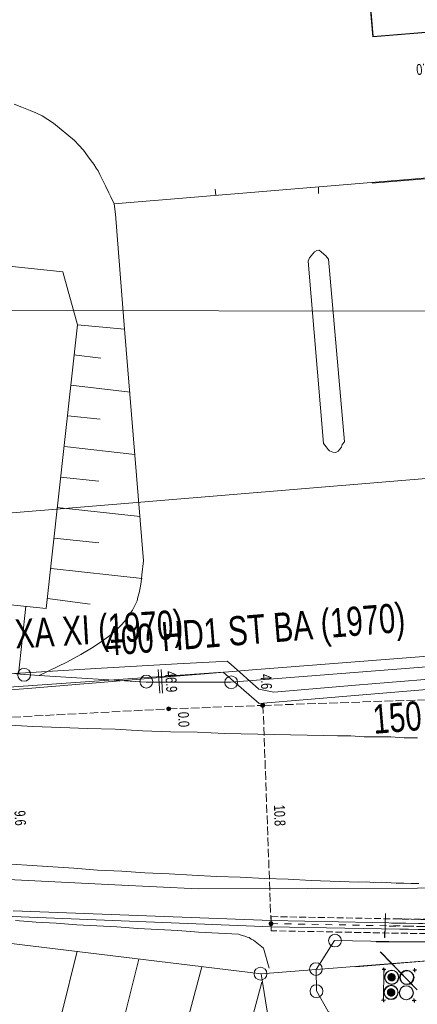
# Model space of a CAD drawing. Header units: metres. Extents: x -740 to 758, y -633 to 854.
# Tile 495 of 656: x -229 to -210, y -157 to -109. Entities that reach past the tile are written whole.
import ezdxf

# ---------------------------------------------------------------- set-up
doc = ezdxf.new("R2010")
doc.units = ezdxf.units.M
doc.header["$MEASUREMENT"] = 0
for name, pattern in [('333_125', [0.4576, 0.3328, -0.1248]), ('333_333', [0.6656, 0.3328, -0.3328]), ('416_125', [0.5408, 0.416, -0.1248])]:
    doc.linetypes.add(name, pattern=pattern)
for name, color, linetype in [('Gas.LOVION', 7, 'Continuous'), ('Gis.LOVION', 7, 'Continuous'), ('Grundkarte.LOVION', 7, 'Continuous'), ('Strom.LOVION', 7, 'Continuous'), ('StromBemass.LOVION', 7, 'Continuous'), ('Telko.LOVION', 7, 'Continuous'), ('ViewBounds.LOVION', 7, 'Continuous'), ('Wasser.LOVION', 7, 'Continuous')]:
    doc.layers.add(name, color=color, linetype=linetype)
doc.styles.add('ERSTELLTER_STIL_1', font='arial.ttf')

msp = doc.modelspace()

# ---------------------------------------------------------------- hatches: boundary and pattern name
at = {"layer": 'Strom.LOVION', "linetype": 'Continuous', "lineweight": 18}
for color, points in [(94, [(-210.786, -155.449), (-210.771, -155.429), (-210.759, -155.407), (-210.75, -155.383), (-210.744, -155.359), (-210.741, -155.334), (-210.741, -155.309), (-210.744, -155.284), (-210.75, -155.26), (-210.76, -155.236), (-210.772, -155.214), (-210.787, -155.194), (-210.804, -155.176), (-210.823, -155.16), (-210.845, -155.147), (-210.867, -155.136), (-210.891, -155.128), (-210.916, -155.124), (-210.941, -155.122), (-210.966, -155.124), (-210.991, -155.129), (-211.015, -155.137), (-211.037, -155.147), (-211.058, -155.161), (-211.078, -155.177), (-211.095, -155.195), (-211.109, -155.216), (-211.121, -155.238), (-211.131, -155.261), (-211.137, -155.285), (-211.14, -155.31), (-211.14, -155.335), (-211.137, -155.36), (-211.13, -155.384), (-211.121, -155.408), (-211.109, -155.43), (-211.094, -155.45), (-211.077, -155.468), (-211.057, -155.484), (-211.036, -155.498), (-211.013, -155.508), (-210.989, -155.516), (-210.965, -155.52), (-210.94, -155.522), (-210.915, -155.52), (-210.89, -155.516), (-210.866, -155.508), (-210.843, -155.497), (-210.822, -155.483), (-210.803, -155.467)]), (94, [(-210.775, -155.458), (-210.76, -155.437), (-210.748, -155.415), (-210.739, -155.391), (-210.733, -155.367), (-210.73, -155.342), (-210.73, -155.317), (-210.733, -155.292), (-210.739, -155.267), (-210.749, -155.244), (-210.761, -155.222), (-210.776, -155.201), (-210.793, -155.183), (-210.813, -155.167), (-210.834, -155.154), (-210.857, -155.143), (-210.881, -155.135), (-210.906, -155.131), (-210.931, -155.129), (-210.956, -155.131), (-210.981, -155.136), (-211.005, -155.143), (-211.027, -155.154), (-211.049, -155.168), (-211.068, -155.184), (-211.085, -155.202), (-211.1, -155.223), (-211.112, -155.245), (-211.121, -155.269), (-211.127, -155.293), (-211.131, -155.318), (-211.13, -155.343), (-211.127, -155.368), (-211.121, -155.393), (-211.111, -155.416), (-211.099, -155.438), (-211.084, -155.458), (-211.067, -155.477), (-211.048, -155.493), (-211.026, -155.506), (-211.003, -155.517), (-210.979, -155.525), (-210.955, -155.529), (-210.929, -155.531), (-210.904, -155.529), (-210.879, -155.524), (-210.856, -155.516), (-210.833, -155.506), (-210.811, -155.492), (-210.792, -155.476)]), (94, [(-210.885, -155.366), (-210.88, -155.359), (-210.875, -155.351), (-210.872, -155.343), (-210.87, -155.335), (-210.869, -155.326), (-210.869, -155.317), (-210.87, -155.308), (-210.872, -155.299), (-210.876, -155.291), (-210.88, -155.283), (-210.885, -155.276), (-210.891, -155.27), (-210.898, -155.264), (-210.906, -155.259), (-210.914, -155.255), (-210.922, -155.253), (-210.931, -155.251), (-210.94, -155.251), (-210.949, -155.251), (-210.958, -155.253), (-210.966, -155.256), (-210.974, -155.259), (-210.982, -155.264), (-210.988, -155.27), (-210.994, -155.276), (-211, -155.284), (-211.004, -155.291), (-211.007, -155.3), (-211.009, -155.308), (-211.01, -155.317), (-211.01, -155.326), (-211.009, -155.335), (-211.007, -155.344), (-211.004, -155.352), (-210.999, -155.36), (-210.994, -155.367), (-210.988, -155.373), (-210.981, -155.379), (-210.974, -155.384), (-210.966, -155.387), (-210.957, -155.39), (-210.948, -155.392), (-210.939, -155.392), (-210.931, -155.392), (-210.922, -155.39), (-210.913, -155.387), (-210.905, -155.383), (-210.898, -155.379), (-210.891, -155.373)]), (94, [(-210.877, -155.375), (-210.872, -155.368), (-210.868, -155.36), (-210.864, -155.351), (-210.862, -155.343), (-210.861, -155.334), (-210.861, -155.325), (-210.862, -155.316), (-210.864, -155.307), (-210.868, -155.299), (-210.872, -155.291), (-210.877, -155.284), (-210.884, -155.277), (-210.891, -155.271), (-210.898, -155.266), (-210.906, -155.263), (-210.915, -155.26), (-210.924, -155.258), (-210.933, -155.258), (-210.942, -155.258), (-210.951, -155.26), (-210.959, -155.263), (-210.967, -155.267), (-210.975, -155.272), (-210.982, -155.277), (-210.988, -155.284), (-210.993, -155.291), (-210.997, -155.299), (-211.001, -155.307), (-211.003, -155.316), (-211.004, -155.325), (-211.004, -155.334), (-211.003, -155.343), (-211.001, -155.352), (-210.997, -155.36), (-210.993, -155.368), (-210.988, -155.375), (-210.981, -155.382), (-210.974, -155.387), (-210.967, -155.392), (-210.959, -155.396), (-210.95, -155.399), (-210.941, -155.4), (-210.932, -155.401), (-210.923, -155.4), (-210.914, -155.399), (-210.906, -155.396), (-210.898, -155.392), (-210.89, -155.387), (-210.883, -155.381)]), (1, [(-210.812, -156.19), (-210.798, -156.169), (-210.786, -156.147), (-210.776, -156.124), (-210.77, -156.1), (-210.767, -156.075), (-210.767, -156.05), (-210.77, -156.025), (-210.777, -156.001), (-210.786, -155.977), (-210.798, -155.955), (-210.813, -155.935), (-210.83, -155.917), (-210.85, -155.901), (-210.871, -155.888), (-210.894, -155.877), (-210.918, -155.869), (-210.942, -155.865), (-210.967, -155.863), (-210.992, -155.865), (-211.017, -155.87), (-211.041, -155.877), (-211.063, -155.888), (-211.085, -155.902), (-211.104, -155.918), (-211.121, -155.936), (-211.136, -155.956), (-211.148, -155.978), (-211.157, -156.002), (-211.163, -156.026), (-211.166, -156.051), (-211.166, -156.076), (-211.163, -156.101), (-211.156, -156.125), (-211.147, -156.149), (-211.135, -156.171), (-211.12, -156.191), (-211.103, -156.209), (-211.084, -156.225), (-211.062, -156.238), (-211.04, -156.249), (-211.016, -156.257), (-210.991, -156.261), (-210.966, -156.263), (-210.941, -156.261), (-210.916, -156.256), (-210.892, -156.249), (-210.87, -156.238), (-210.849, -156.224), (-210.829, -156.208)]), (1, [(-210.795, -156.198), (-210.78, -156.178), (-210.768, -156.156), (-210.759, -156.132), (-210.753, -156.108), (-210.75, -156.083), (-210.75, -156.058), (-210.753, -156.033), (-210.759, -156.009), (-210.769, -155.985), (-210.781, -155.963), (-210.796, -155.943), (-210.813, -155.925), (-210.833, -155.909), (-210.854, -155.895), (-210.877, -155.885), (-210.901, -155.877), (-210.925, -155.872), (-210.95, -155.871), (-210.975, -155.872), (-211, -155.877), (-211.024, -155.885), (-211.047, -155.896), (-211.068, -155.909), (-211.087, -155.925), (-211.104, -155.944), (-211.119, -155.964), (-211.131, -155.986), (-211.14, -156.01), (-211.147, -156.034), (-211.15, -156.059), (-211.15, -156.084), (-211.146, -156.109), (-211.14, -156.134), (-211.131, -156.157), (-211.118, -156.179), (-211.104, -156.199), (-211.086, -156.217), (-211.067, -156.233), (-211.046, -156.247), (-211.023, -156.257), (-210.999, -156.265), (-210.974, -156.27), (-210.949, -156.271), (-210.924, -156.27), (-210.899, -156.265), (-210.875, -156.257), (-210.853, -156.246), (-210.831, -156.233), (-210.812, -156.217)]), (1, [(-210.911, -156.105), (-210.906, -156.098), (-210.901, -156.09), (-210.898, -156.082), (-210.896, -156.073), (-210.895, -156.065), (-210.895, -156.056), (-210.896, -156.047), (-210.898, -156.038), (-210.901, -156.03), (-210.906, -156.022), (-210.911, -156.015), (-210.917, -156.009), (-210.924, -156.003), (-210.932, -155.998), (-210.94, -155.994), (-210.948, -155.992), (-210.957, -155.99), (-210.966, -155.99), (-210.974, -155.99), (-210.983, -155.992), (-210.992, -155.995), (-211, -155.998), (-211.007, -156.003), (-211.014, -156.009), (-211.02, -156.015), (-211.025, -156.023), (-211.029, -156.03), (-211.033, -156.039), (-211.035, -156.047), (-211.036, -156.056), (-211.036, -156.065), (-211.035, -156.074), (-211.033, -156.082), (-211.029, -156.091), (-211.025, -156.098), (-211.02, -156.106), (-211.014, -156.112), (-211.007, -156.118), (-210.999, -156.122), (-210.991, -156.126), (-210.983, -156.129), (-210.974, -156.131), (-210.965, -156.131), (-210.956, -156.13), (-210.948, -156.129), (-210.939, -156.126), (-210.931, -156.122), (-210.924, -156.117), (-210.917, -156.112)]), (1, [(-210.894, -156.116), (-210.889, -156.109), (-210.885, -156.101), (-210.882, -156.093), (-210.88, -156.084), (-210.879, -156.076), (-210.879, -156.067), (-210.88, -156.058), (-210.882, -156.049), (-210.885, -156.041), (-210.889, -156.034), (-210.895, -156.026), (-210.901, -156.02), (-210.908, -156.014), (-210.915, -156.01), (-210.923, -156.006), (-210.931, -156.003), (-210.94, -156.002), (-210.949, -156.001), (-210.958, -156.002), (-210.966, -156.003), (-210.975, -156.006), (-210.983, -156.01), (-210.99, -156.015), (-210.997, -156.02), (-211.003, -156.027), (-211.008, -156.034), (-211.012, -156.042), (-211.015, -156.05), (-211.018, -156.058), (-211.019, -156.067), (-211.019, -156.076), (-211.017, -156.085), (-211.015, -156.093), (-211.012, -156.101), (-211.008, -156.109), (-211.003, -156.116), (-210.996, -156.123), (-210.99, -156.128), (-210.982, -156.133), (-210.974, -156.137), (-210.966, -156.139), (-210.957, -156.141), (-210.948, -156.141), (-210.94, -156.141), (-210.931, -156.139), (-210.923, -156.136), (-210.915, -156.133), (-210.907, -156.128), (-210.9, -156.122)])]:
    msp.add_hatch(color=color, dxfattribs=at).paths.add_polyline_path(points)
at = {"layer": 'StromBemass.LOVION', "linetype": 'Continuous', "lineweight": 13}
for points in [[(-217.164, -142.099), (-217.157, -142.089), (-217.152, -142.079), (-217.147, -142.068), (-217.144, -142.056), (-217.143, -142.044), (-217.143, -142.032), (-217.144, -142.021), (-217.147, -142.009), (-217.152, -141.998), (-217.158, -141.987), (-217.165, -141.978), (-217.173, -141.969), (-217.182, -141.962), (-217.192, -141.955), (-217.203, -141.95), (-217.214, -141.947), (-217.226, -141.944), (-217.238, -141.944), (-217.25, -141.944), (-217.262, -141.947), (-217.273, -141.95), (-217.284, -141.956), (-217.294, -141.962), (-217.303, -141.97), (-217.311, -141.978), (-217.318, -141.988), (-217.324, -141.998), (-217.328, -142.01), (-217.331, -142.021), (-217.333, -142.033), (-217.333, -142.045), (-217.331, -142.057), (-217.328, -142.068), (-217.324, -142.079), (-217.318, -142.09), (-217.311, -142.099), (-217.303, -142.108), (-217.293, -142.116), (-217.283, -142.122), (-217.272, -142.127), (-217.261, -142.131), (-217.249, -142.133), (-217.237, -142.134), (-217.226, -142.133), (-217.214, -142.131), (-217.202, -142.127), (-217.192, -142.122), (-217.182, -142.115), (-217.172, -142.108)], [(-221.774, -142.266), (-221.767, -142.257), (-221.761, -142.246), (-221.757, -142.235), (-221.754, -142.224), (-221.752, -142.212), (-221.752, -142.2), (-221.754, -142.188), (-221.757, -142.177), (-221.761, -142.166), (-221.767, -142.155), (-221.774, -142.146), (-221.782, -142.137), (-221.791, -142.13), (-221.801, -142.123), (-221.812, -142.118), (-221.824, -142.115), (-221.835, -142.113), (-221.847, -142.112), (-221.859, -142.113), (-221.871, -142.115), (-221.882, -142.119), (-221.893, -142.124), (-221.903, -142.13), (-221.912, -142.138), (-221.92, -142.146), (-221.927, -142.156), (-221.932, -142.166), (-221.937, -142.177), (-221.94, -142.189), (-221.941, -142.201), (-221.941, -142.213), (-221.94, -142.224), (-221.937, -142.236), (-221.932, -142.247), (-221.926, -142.257), (-221.919, -142.267), (-221.911, -142.276), (-221.902, -142.283), (-221.892, -142.289), (-221.881, -142.294), (-221.87, -142.298), (-221.858, -142.3), (-221.846, -142.301), (-221.835, -142.3), (-221.823, -142.298), (-221.812, -142.294), (-221.801, -142.289), (-221.791, -142.283), (-221.782, -142.275)], [(-221.774, -142.266), (-221.767, -142.257), (-221.761, -142.246), (-221.757, -142.235), (-221.754, -142.224), (-221.752, -142.212), (-221.752, -142.2), (-221.754, -142.188), (-221.757, -142.177), (-221.761, -142.166), (-221.767, -142.155), (-221.774, -142.146), (-221.782, -142.137), (-221.791, -142.13), (-221.801, -142.123), (-221.812, -142.118), (-221.824, -142.115), (-221.835, -142.113), (-221.847, -142.112), (-221.859, -142.113), (-221.871, -142.115), (-221.882, -142.119), (-221.893, -142.124), (-221.903, -142.13), (-221.912, -142.138), (-221.92, -142.146), (-221.927, -142.156), (-221.932, -142.166), (-221.937, -142.177), (-221.94, -142.189), (-221.941, -142.201), (-221.941, -142.213), (-221.94, -142.224), (-221.937, -142.236), (-221.932, -142.247), (-221.926, -142.257), (-221.919, -142.267), (-221.911, -142.276), (-221.902, -142.283), (-221.892, -142.289), (-221.881, -142.294), (-221.87, -142.298), (-221.858, -142.3), (-221.846, -142.301), (-221.835, -142.3), (-221.823, -142.298), (-221.812, -142.294), (-221.801, -142.289), (-221.791, -142.283), (-221.782, -142.275)], [(-216.762, -152.766), (-216.755, -152.757), (-216.749, -152.746), (-216.745, -152.735), (-216.742, -152.724), (-216.74, -152.712), (-216.74, -152.7), (-216.742, -152.688), (-216.745, -152.677), (-216.749, -152.666), (-216.755, -152.656), (-216.762, -152.646), (-216.77, -152.637), (-216.779, -152.63), (-216.789, -152.624), (-216.8, -152.619), (-216.811, -152.615), (-216.823, -152.613), (-216.835, -152.612), (-216.847, -152.613), (-216.858, -152.615), (-216.87, -152.619), (-216.88, -152.624), (-216.89, -152.63), (-216.899, -152.638), (-216.908, -152.646), (-216.915, -152.656), (-216.92, -152.667), (-216.925, -152.678), (-216.927, -152.689), (-216.929, -152.701), (-216.929, -152.713), (-216.927, -152.724), (-216.924, -152.736), (-216.92, -152.747), (-216.914, -152.757), (-216.907, -152.767), (-216.899, -152.776), (-216.89, -152.783), (-216.88, -152.789), (-216.869, -152.794), (-216.858, -152.798), (-216.846, -152.8), (-216.834, -152.801), (-216.822, -152.8), (-216.811, -152.798), (-216.8, -152.794), (-216.789, -152.789), (-216.779, -152.783), (-216.77, -152.775)]]:
    msp.add_hatch(color=7, dxfattribs=at).paths.add_polyline_path(points)

# ---------------------------------------------------------------- linework, layer by layer
at = {"layer": 'Gas.LOVION', "color": 1, "linetype": 'Continuous', "lineweight": 18}
msp.add_lwpolyline([(-239.569, -142.066), (-228.541, -141.195), (-217.737, -140.301), (-206.225, -139.397), (-206.182, -139.378), (-206.065, -139.367)], dxfattribs=at)
at = {"layer": 'Gas.LOVION', "color": 5, "linetype": 'Continuous', "lineweight": 18}
msp.add_lwpolyline([(-190.349, -140.195), (-193.628, -140.22), (-194.229, -140.264), (-194.561, -140.045), (-217.414, -141.939), (-219.175, -140.412), (-243.406, -142.116)], dxfattribs=at)
at = {"layer": 'Gis.LOVION', "color": 44, "linetype": 'Continuous', "lineweight": 18}
for points in [[(-209.117, -106.128), (-212.106, -106.391), (-211.86, -109.367), (-208.855, -109.117), (-209.103, -106.275)], [(-211.704, -106.328), (-212.085, -106.365), (-211.838, -109.341), (-208.846, -109.107), (-208.892, -108.639)]]:
    msp.add_lwpolyline(points, dxfattribs=at)
at = {"layer": 'Grundkarte.LOVION', "color": 253, "linetype": 'Continuous', "lineweight": 18}
for points in [[(-189.058, -138.591), (-197.565, -139.245), (-218.801, -140.907), (-222.94, -140.898), (-228.172, -140.582), (-228.887, -140.534), (-236.838, -139.922), (-245.792, -139.024), (-254.407, -137.975), (-273.866, -135.444), (-277.128, -135.024), (-277.298, -133.593), (-278.131, -123.861), (-279.411, -107.14), (-279.536, -105.26), (-281.289, -82.496), (-282.669, -64.454), (-283.355, -55.921), (-285.437, -56.095), (-286.311, -45.038)], [(-211.688, -153.592), (-207.55, -153.601), (-195.508, -153.428), (-158.024, -150.473)], [(-249.443, -151.263), (-217.319, -155.156), (-216.952, -157.396), (-215.128, -159.434), (-207.785, -161.377)], [(-249.443, -151.263), (-217.319, -155.156), (-216.952, -157.396), (-215.128, -159.434), (-207.785, -161.377)], [(-207.785, -161.377), (-215.128, -159.434), (-216.952, -157.396), (-217.319, -155.156), (-214.62, -154.951), (-214.608, -155.985), (-214.036, -156.993), (-213.036, -157.545), (-206.121, -159.352), (-213.036, -157.545), (-214.036, -156.993), (-214.608, -155.985), (-214.62, -154.951), (-213.724, -153.534), (-207.508, -153.635), (-201.367, -153.567)]]:
    msp.add_lwpolyline(points, dxfattribs=at)
at = {"layer": 'Grundkarte.LOVION', "color": 8, "linetype": 'Continuous', "lineweight": 18}
for points in [[(-228.887, -140.534), (-228.172, -140.582), (-226.819, -139.918), (-226.145, -139.557), (-225.614, -139.239), (-225.142, -138.926), (-224.729, -138.62), (-224.4, -138.352), (-224.131, -138.089), (-223.814, -137.703), (-223.714, -137.516), (-223.608, -137.387), (-223.388, -136.922), (-223.346, -136.741), (-223.278, -136.528), (-223.243, -136.288), (-223.181, -136.016), (-223.156, -135.659), (-223.076, -134.971), (-224.005, -123.653), (-224.438, -118.021), (-224.516, -117.526), (-224.667, -117.186), (-224.775, -116.99), (-224.926, -116.65), (-225.034, -116.453), (-225.11, -116.283), (-225.218, -116.087), (-225.293, -115.917), (-225.396, -115.779), (-225.503, -115.583), (-225.638, -115.419), (-225.81, -115.17), (-226.014, -114.894), (-226.245, -114.651), (-226.443, -114.434), (-227.472, -113.588), (-228.039, -113.23), (-228.349, -113.083), (-228.627, -112.962), (-229.027, -112.795), (-229.396, -112.653)], [(-224.516, -117.526), (-205.048, -115.918), (-199.342, -119.261), (-196.259, -119.049)], [(-211.886, -116.507), (-205.082, -115.96), (-199.376, -119.304), (-195.325, -119.026), (-171.527, -117.26)], [(-219.561, -116.805), (-219.533, -117.098)], [(-214.516, -117.021), (-214.518, -116.696)], [(-239.869, -119.5), (-227.028, -120.845), (-226.302, -123.434)], [(-245.518, -135.48), (-227.843, -137.299), (-226.302, -123.434)], [(-236.838, -139.922), (-228.887, -140.534), (-228.172, -140.582), (-222.94, -140.898), (-218.801, -140.907), (-197.565, -139.245), (-189.058, -138.591), (-197.565, -139.245), (-218.801, -140.907), (-222.94, -140.898), (-228.172, -140.582), (-228.887, -140.534), (-236.838, -139.922)], [(-233.841, -142.762), (-228.491, -143.067), (-227.127, -143.111), (-225.822, -143.16), (-224.458, -143.204), (-223.121, -143.28), (-221.757, -143.324), (-220.425, -143.342), (-219.088, -143.418), (-214.261, -143.508), (-213.579, -143.53), (-212.929, -143.525), (-212.274, -143.58), (-210.974, -143.571), (-210.319, -143.625), (-209.669, -143.62)], [(-231.599, -149.666), (-226.484, -149.993), (-225.322, -150.087), (-224.134, -150.148), (-223.004, -150.215), (-221.816, -150.276), (-220.686, -150.343), (-219.498, -150.404), (-218.342, -150.439), (-217.154, -150.5), (-215.998, -150.535), (-214.868, -150.601), (-212.556, -150.671), (-212.172, -150.663), (-211.815, -150.687), (-211.432, -150.679), (-210.718, -150.728), (-210.334, -150.72), (-209.977, -150.744), (-209.594, -150.736)], [(-211.688, -153.592), (-207.55, -153.601), (-195.508, -153.428), (-205.069, -154.186), (-212.692, -154.813), (-205.069, -154.186), (-126.625, -176.279), (-205.069, -154.186), (-195.508, -153.428), (-185.859, -152.958), (-178.347, -152.401), (-157.799, -150.658), (-178.347, -152.401), (-185.859, -152.958), (-195.508, -153.428), (-158.024, -150.473)], [(-158.024, -150.473), (-195.508, -153.428), (-207.55, -153.601), (-211.688, -153.592)], [(-205.059, -154.194), (-201.684, -153.953), (-205.059, -154.194), (-214.62, -154.951), (-213.724, -153.534), (-207.508, -153.635), (-201.367, -153.567), (-207.508, -153.635), (-213.724, -153.534), (-214.62, -154.951), (-217.319, -155.156), (-249.443, -151.263)], [(-249.443, -151.263), (-217.319, -155.156), (-216.952, -157.396), (-215.128, -159.434), (-207.785, -161.377), (-215.128, -159.434), (-216.952, -157.396), (-217.319, -155.156), (-214.62, -154.951), (-214.608, -155.985), (-214.036, -156.993), (-213.036, -157.545), (-206.121, -159.352), (-213.036, -157.545), (-214.036, -156.993), (-214.608, -155.985), (-214.62, -154.951), (-205.059, -154.194), (-202.502, -154.949), (-205.059, -154.194)], [(-229.337, -152.548), (-228.325, -152.626), (-227.344, -152.678), (-226.332, -152.757), (-224.371, -152.861), (-223.358, -152.939), (-221.398, -153.043), (-220.385, -153.121), (-218.424, -153.225), (-218.301, -153.272), (-218.12, -153.313), (-217.997, -153.361), (-217.907, -153.381), (-217.81, -153.46), (-217.687, -153.508), (-217.205, -153.904), (-216.932, -154.882)]]:
    msp.add_lwpolyline(points, dxfattribs=at)
msp.add_lwpolyline([(-214.025, -120.224), (-213.24, -129.162), (-213.346, -129.291), (-213.393, -129.413), (-213.551, -129.606), (-213.663, -129.676), (-213.812, -129.661), (-213.967, -129.588), (-214.031, -129.535), (-214.133, -129.397), (-214.268, -129.233), (-215.021, -120.322), (-214.947, -120.167), (-214.709, -119.877), (-214.598, -119.807), (-214.481, -119.796), (-214.16, -120.06)], close=True, dxfattribs=at)
at = {"layer": 'Grundkarte.LOVION', "color": 7, "linetype": 'Continuous', "lineweight": 13}
for points in [[(-245.518, -135.48), (-227.843, -137.299), (-226.302, -123.434), (-224.005, -123.653), (-223.076, -134.971), (-223.156, -135.659), (-223.181, -136.016), (-223.243, -136.288), (-223.278, -136.528), (-223.346, -136.741), (-223.388, -136.922), (-223.608, -137.387), (-223.714, -137.516), (-223.814, -137.703), (-224.131, -138.089), (-224.4, -138.352), (-224.729, -138.62), (-225.142, -138.926), (-225.614, -139.239), (-226.145, -139.557), (-226.819, -139.918), (-228.172, -140.582)], [(-226.484, -124.9), (-225.167, -125.067)], [(-226.634, -126.393), (-223.734, -126.73)], [(-226.783, -127.885), (-225.2, -128.056)], [(-226.933, -129.378), (-223.495, -129.78)], [(-227.141, -130.876), (-225.26, -131.076)], [(-227.291, -132.368), (-223.229, -132.799)], [(-227.44, -133.861), (-225.26, -134.091)], [(-245.518, -135.48), (-245.792, -139.024), (-236.838, -139.922), (-228.887, -140.534), (-228.172, -140.582)], [(-227.59, -135.353), (-223.139, -135.834)], [(-227.772, -136.819), (-225.677, -137.087)], [(-228.829, -137.189), (-229.185, -140.504)], [(-210.664, -164.88), (-213.493, -164.063), (-217.351, -162.992), (-220.905, -162.009), (-224.182, -161.147), (-227.212, -160.38), (-230.088, -159.685), (-233.391, -158.856), (-236.474, -158.152), (-241.488, -157.046), (-247.198, -153.969), (-248.226, -153.124), (-248.361, -152.96), (-248.591, -152.716), (-248.769, -152.409), (-249.011, -152.048), (-249.443, -151.263), (-217.319, -155.156), (-216.952, -157.396), (-215.797, -160.446), (-208.551, -162.309)], [(-227.847, -160.235), (-226.323, -154.056)], [(-224.939, -160.955), (-223.3, -154.441)], [(-211.493, -154.075), (-209.718, -155.911)], [(-211.451, -154.11), (-209.676, -155.946)], [(-222.058, -161.708), (-220.219, -154.819)], [(-219.144, -162.487), (-217.279, -155.566)]]:
    msp.add_lwpolyline(points, dxfattribs=at)
at = {"layer": 'Grundkarte.LOVION', "color": 9, "linetype": 'Continuous', "lineweight": 18}
for centre, radius in [((-228.914, -140.541), 0.313), ((-222.937, -140.874), 0.314), ((-218.784, -140.912), 0.312), ((-213.707, -153.533), 0.313), ((-217.349, -155.152), 0.312), ((-214.639, -154.927), 0.311), ((-214.612, -156.006), 0.313)]:
    msp.add_circle(centre, radius, dxfattribs=at)
at = {"layer": 'Strom.LOVION', "color": 1, "linetype": 'Continuous', "lineweight": 18}
for points in [[(-211.173, -152.965), (-206.941, -153.024), (-193.541, -152.837), (-193.006, -152.711), (-192.039, -152.025), (-191.51, -151.087), (-191.044, -150.258), (-187.607, -142.341), (-186.361, -141.776), (-184.15, -141.87), (-184.006, -141.235), (-185.621, -140.58), (-186.348, -140.252), (-187.98, -140.338), (-188.52, -140.406), (-192.014, -140.496), (-193.351, -138.912), (-194.401, -132.557)], [(-200.835, -152.954), (-206.931, -153.032), (-216.834, -152.863), (-229.475, -152.355), (-250.229, -150.482), (-261.015, -149.291), (-261.497, -149.19), (-261.77, -149.128), (-262.246, -148.79), (-262.498, -148.475), (-262.903, -147.362), (-266.404, -138.453), (-267.243, -137.279), (-267.817, -136.7), (-268.004, -136.6), (-268.228, -136.578)]]:
    msp.add_lwpolyline(points, dxfattribs=at)
at = {"layer": 'Strom.LOVION', "color": 94, "linetype": 'Continuous', "lineweight": 18}
for points in [[(-210.936, -152.676), (-206.97, -152.731), (-193.556, -152.528), (-193.011, -152.357), (-192.267, -151.811), (-191.751, -150.889), (-191.309, -150.121), (-187.884, -142.22), (-187.736, -142.073), (-186.435, -141.473), (-181.129, -141.338)], [(-200.598, -152.664), (-206.944, -152.753), (-216.82, -152.551), (-229.458, -152.072)]]:
    msp.add_lwpolyline(points, dxfattribs=at)
at = {"layer": 'Strom.LOVION', "color": 7, "linetype": '333_125', "lineweight": 13}
msp.add_lwpolyline([(-206.934, -152.545), (-206.94, -153.24), (-216.83, -153.054), (-216.824, -152.359)], close=True, dxfattribs=at)
msp.add_lwpolyline([(-210.764, -152.467), (-206.96, -152.524), (-206.95, -153.232), (-211.332, -153.158)], dxfattribs=at)
at = {"layer": 'Strom.LOVION', "color": 7, "linetype": 'Continuous', "lineweight": 13}
for points in [[(-211.238, -152.212), (-211.27, -153.397)], [(-211.279, -153.094), (-211.28, -153.389)], [(-211.32, -154.945), (-211.336, -156.439)], [(-211.31, -154.953), (-211.326, -156.447)]]:
    msp.add_lwpolyline(points, dxfattribs=at)
at = {"layer": 'Strom.LOVION', "color": 9, "linetype": '333_333', "lineweight": 18}
for points in [[(-216.835, -152.7), (-206.945, -152.886)], [(-211.054, -152.82), (-206.955, -152.878)]]:
    msp.add_lwpolyline(points, dxfattribs=at)
at = {"layer": 'Strom.LOVION', "color": 250, "linetype": 'Continuous', "lineweight": 18}
for points in [[(-211.394, -154.937), (-211.232, -154.936)], [(-211.384, -154.945), (-211.222, -154.944)], [(-211.328, -154.857), (-211.298, -155.017)], [(-211.318, -154.865), (-211.288, -155.025)], [(-209.897, -154.983), (-209.738, -154.953)], [(-209.818, -154.887), (-209.817, -155.049)], [(-209.808, -154.895), (-209.791, -155.07)], [(-209.887, -154.991), (-209.712, -154.974)], [(-211.345, -156.351), (-211.327, -156.527)], [(-211.335, -156.359), (-211.318, -156.535)], [(-209.85, -156.368), (-209.833, -156.543)], [(-209.824, -156.389), (-209.807, -156.565)], [(-211.424, -156.448), (-211.248, -156.43)], [(-211.414, -156.456), (-211.238, -156.439)], [(-209.93, -156.464), (-209.754, -156.447)], [(-209.904, -156.485), (-209.728, -156.468)]]:
    msp.add_lwpolyline(points, dxfattribs=at)
at = {"layer": 'Strom.LOVION', "color": 7, "linetype": 'Continuous', "lineweight": 13}
for centre, radius in [((-210.943, -155.323), 0.34), ((-210.92, -155.331), 0.341), ((-210.201, -155.326), 0.34), ((-210.177, -155.343), 0.339), ((-210.963, -156.055), 0.34), ((-210.955, -156.075), 0.34), ((-210.222, -156.081), 0.34), ((-210.207, -156.086), 0.34)]:
    msp.add_circle(centre, radius, dxfattribs=at)
at = {"layer": 'StromBemass.LOVION', "color": 7, "linetype": 'Continuous', "lineweight": 13}
for points in [[(-222.35, -140.279), (-222.281, -141.44)], [(-222.217, -140.281), (-222.148, -141.442)]]:
    msp.add_lwpolyline(points, dxfattribs=at)
at = {"layer": 'StromBemass.LOVION', "color": 7, "linetype": '416_125', "lineweight": 13}
for points in [[(-221.836, -142.209), (-217.227, -142.039), (-207.36, -141.695), (-192.958, -141.174), (-191.485, -141.118), (-191.102, -141.111)], [(-268.593, -144.786), (-267.917, -144.749), (-262.819, -144.443), (-262.126, -144.419), (-250.631, -143.798), (-230.025, -142.64), (-221.836, -142.209)], [(-216.835, -152.7), (-217.227, -142.039)]]:
    msp.add_lwpolyline(points, dxfattribs=at)
at = {"layer": 'StromBemass.LOVION', "color": 7, "linetype": 'Continuous', "lineweight": 13}
for centre, radius in [((-217.238, -142.039), 0.095), ((-221.847, -142.206), 0.0946), ((-221.847, -142.206), 0.0946), ((-216.835, -152.706), 0.0945)]:
    msp.add_circle(centre, radius, dxfattribs=at)
at = {"layer": 'Telko.LOVION', "color": 1, "linetype": 'Continuous', "lineweight": 18}
for points in [[(-271.401, -131.331), (-271.352, -131.829), (-271.518, -136.485), (-271.557, -136.992), (-271.112, -136.549), (-243.36, -133.673), (-242.511, -133.59), (-241.649, -133.491), (-229.894, -132.652), (-208.065, -130.858), (-201.556, -130.473), (-188.189, -129.343), (-187.344, -129.364), (-186.492, -129.31), (-184.001, -129.096)], [(-271.557, -136.992), (-270.719, -137.25), (-249.047, -140.2), (-248.166, -140.143), (-248.312, -140.615), (-248.785, -148.169), (-248.837, -148.691), (-248.006, -148.728), (-243.138, -149.39), (-237.602, -149.795), (-230.691, -150.493), (-224.484, -150.803), (-220.399, -151.009), (-209.675, -150.966), (-199.145, -150.897)]]:
    msp.add_lwpolyline(points, dxfattribs=at)
at = {"layer": 'ViewBounds.LOVION', "color": 1, "linetype": 'Continuous', "lineweight": 18}
msp.add_lwpolyline([(528.379, 238.399), (527.852, -123.837), (-505.561, -122.336), (-505.035, 239.901)], close=True, dxfattribs=at)
at = {"layer": 'Wasser.LOVION', "color": 94, "linetype": 'Continuous', "lineweight": 18}
msp.add_lwpolyline([(-229.38, -140.479), (-225.413, -140.239), (-221.43, -140.012), (-219.226, -139.885), (-218.976, -139.875), (-218.783, -140.034), (-217.438, -141.247), (-217.107, -141.303), (-216.699, -141.396), (-212.699, -141.05), (-208.711, -140.719), (-206.23, -140.55), (-205.501, -140.449), (-204.865, -140.461), (-200.737, -140.057), (-196.552, -139.781), (-194.876, -139.839), (-193.856, -139.843), (-191.69, -139.631), (-191.219, -139.615), (-190.998, -139.608), (-190.617, -139.571), (-190.396, -139.564), (-189.781, -139.504)], dxfattribs=at)

# ---------------------------------------------------------------- texts
at = {"layer": 'Gas.LOVION', "color": 1, "linetype": 'Continuous', "lineweight": 18, "insert": (-224.874, -140.047), "char_height": 1.42277, "attachment_point": 7, "rotation": 4.6191, "style": 'ERSTELLTER_STIL_1'}
msp.add_mtext('{\\A1;\\W0.72073x;400 HD1 ST BA (1970)}', dxfattribs=at)
at = {"layer": 'Gas.LOVION', "color": 5, "linetype": 'Continuous', "lineweight": 18, "insert": (-211.76, -143.859), "char_height": 1.4228, "attachment_point": 7, "rotation": 4.7696, "style": 'ERSTELLTER_STIL_1'}
msp.add_mtext('{\\A1;\\W0.72101x;150 ND ST KA (1970)}', dxfattribs=at)
at = {"layer": 'StromBemass.LOVION', "color": 7, "linetype": 'Continuous', "lineweight": 13, "attachment_point": 7, "style": 'ERSTELLTER_STIL_1'}
for s, insert, char_height, rotation in [('{\\A1;\\W0.71555x;0.0}', (-209.008, -110.637), 0.53356, 184.2481), ('{\\A1;\\W0.71556x;46.9}', (-222.02, -140.373), 0.53355, 273.2464), ('{\\A1;\\W0.71558x;4.6}', (-217.351, -140.514), 0.53354, 272.2444), ('{\\A1;\\W0.71558x;0.0}', (-221.397, -142.367), 0.53354, 272.2444), ('{\\A1;\\W0.71559x;9.6}', (-229.399, -147.189), 0.53354, 273.2437), ('{\\A1;\\W0.71557x;10.8}', (-216.704, -146.907), 0.53354, 272.2444)]:
    msp.add_mtext(s, dxfattribs=dict(at, insert=insert, char_height=char_height, rotation=rotation))
at = {"layer": 'Wasser.LOVION', "color": 94, "linetype": 'Continuous', "lineweight": 18, "insert": (-234.333, -139.98), "char_height": 1.42279, "attachment_point": 7, "rotation": 3.3445, "style": 'ERSTELLTER_STIL_1'}
msp.add_mtext('{\\A1;\\W0.72425x;250 AZ XA XI (1970)}', dxfattribs=at)

doc.saveas('drawing.dxf')
